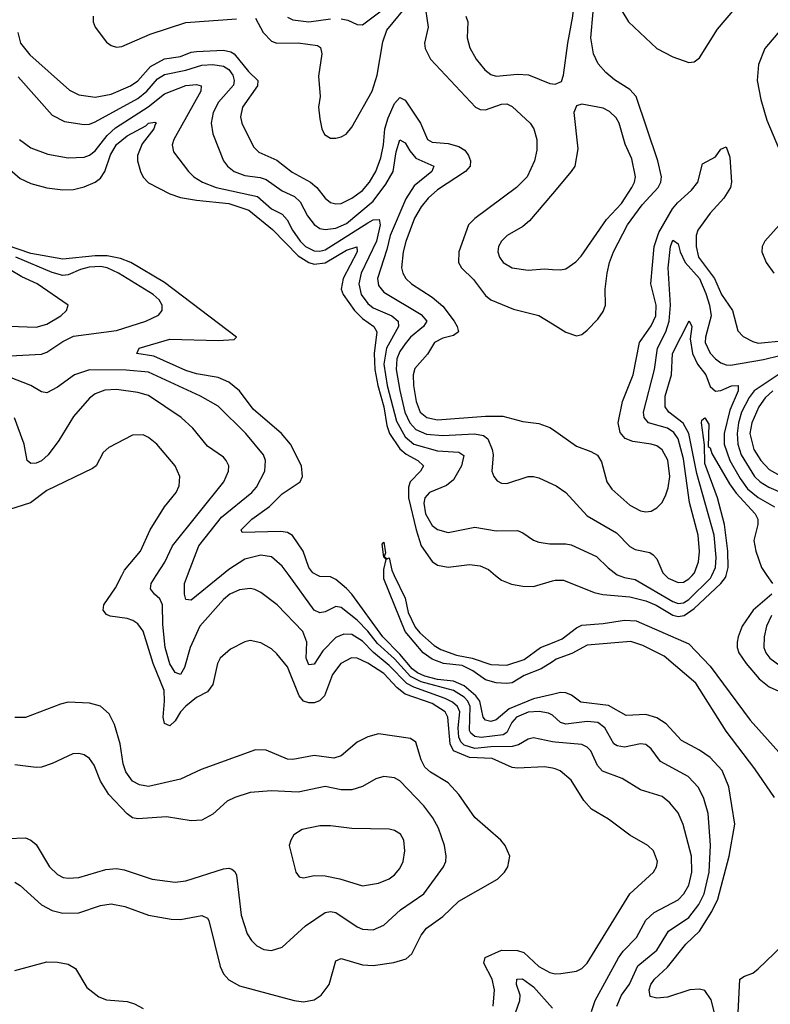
# Model space of a CAD drawing. Header units: inches. Extents: x 1305375 to 1407406, y 744550 to 841633.
# Tile 347 of 509: x 1388008 to 1390815, y 788396 to 792077. Entities that reach past the tile are written whole.
import ezdxf

# ---------------------------------------------------------------- set-up
doc = ezdxf.new("R2010")
doc.units = ezdxf.units.IN
doc.header["$MEASUREMENT"] = 0
for name, color, linetype in [('B3788', 7, 'Continuous'), ('B3789', 7, 'Continuous'), ('B3798', 7, 'Continuous'), ('B3799', 7, 'Continuous')]:
    doc.layers.add(name, color=color, linetype=linetype)

msp = doc.modelspace()

# ---------------------------------------------------------------- linework, layer by layer
at = {"layer": 'B3788', "color": 5}
for points, elevation in [([(1390000, 789278.9), (1389970, 789283.8), (1389870, 789279.2), (1389850, 789282.3), (1389774.8, 789314.8), (1389690, 789319.1), (1389630, 789344.2), (1389617.3, 789370), (1389609.3, 789469.3), (1389599.8, 789490), (1389550, 789521), (1389450, 789555.4), (1389420.1, 789580.1), (1389370, 789633.6), (1389310, 789671.8), (1389270, 789690.8), (1389248.6, 789691.4), (1389209.5, 789670), (1389178.1, 789630), (1389147.7, 789550), (1389128.9, 789531.1), (1389110, 789523.9), (1389090, 789522.9), (1389069.9, 789529.9), (1389053.7, 789550), (1389010, 789658.2), (1388970, 789707.1), (1388950, 789725), (1388910, 789747.9), (1388870, 789756.8), (1388850, 789751.9), (1388796.5, 789723.5), (1388758.2, 789690), (1388747.5, 789670), (1388730, 789592), (1388710, 789564.2), (1388670, 789543.7), (1388630, 789511), (1388610.1, 789490), (1388590, 789456.2), (1388570, 789437.8), (1388550, 789446.4), (1388544.7, 789470), (1388550.3, 789530), (1388548.5, 789570), (1388507.1, 789670), (1388470, 789791), (1388450, 789819.3), (1388431.5, 789831.5), (1388410, 789839.2), (1388347.2, 789847.2), (1388333.2, 789853.2), (1388320.3, 789870), (1388323.2, 789890), (1388367.2, 789952.8), (1388390.5, 790000)], 980), ([(1390000, 789377.9), (1389930, 789392.5), (1389910, 789388.1), (1389873.4, 789366.6), (1389850, 789359.6), (1389770, 789359.1), (1389710, 789352.4), (1389670, 789365.3), (1389657.8, 789377.8), (1389650, 789395.1), (1389647.3, 789430), (1389654.6, 789490), (1389645.5, 789510), (1389626, 789526), (1389599.3, 789539.3), (1389481.7, 789581.8), (1389455.5, 789595.5), (1389390, 789663.6), (1389331.3, 789711.3), (1389290, 789754.1), (1389250, 789778.4), (1389220.4, 789779.6), (1389190, 789767.3), (1389142.1, 789717.9), (1389110, 789668.4), (1389090, 789665.7), (1389079.7, 789690), (1389081.9, 789750), (1389066.5, 789790), (1388970.8, 789890), (1388910, 789935.4), (1388887.1, 789947.1), (1388870, 789951.2), (1388830, 789946.2), (1388794.7, 789930), (1388770.1, 789910), (1388682, 789810), (1388645.6, 789730), (1388624.6, 789655.4), (1388610.1, 789630), (1388590, 789636.8), (1388570, 789669), (1388552.8, 789730), (1388543.5, 789816.5), (1388542.9, 789890), (1388532.6, 789912.6), (1388511.8, 789930), (1388498, 789950), (1388499.4, 789970), (1388519, 790000)], 960), ([(1388762.9, 790000), (1388650, 789907.9), (1388630, 789909.7), (1388624.1, 789930), (1388624.4, 789970), (1388636.1, 790000)], 940), ([(1390000, 789477.4), (1389998.6, 789478.6), (1389985.1, 789485.1), (1389950.7, 789490.7), (1389910, 789488.6), (1389865.5, 789470), (1389848.6, 789450), (1389830, 789412.1), (1389815.7, 789404.3), (1389734, 789394), (1389710, 789398.1), (1389694.7, 789410), (1389690, 789419.8), (1389693.2, 789510), (1389683.9, 789530), (1389670, 789545), (1389629.8, 789569.8), (1389510, 789602.1), (1389470, 789621.4), (1389410, 789688.4), (1389345.7, 789745.7), (1389310, 789791.6), (1389270, 789833.1), (1389210, 789879.7), (1389190, 789884), (1389150, 789863.4), (1389130, 789860.4), (1389110, 789869.4), (1389015.3, 790000)], 940), ([(1390000, 789554.7), (1389930, 789538.5), (1389838.7, 789501.3), (1389790, 789459.4), (1389770, 789453.1), (1389750, 789458.3), (1389740.9, 789470), (1389729.3, 789530), (1389714.3, 789550), (1389670, 789587.3), (1389630, 789604.5), (1389570, 789611.1), (1389523.3, 789623.3), (1389495.3, 789635.3), (1389476, 789650), (1389430, 789705.7), (1389366.6, 789770), (1389250.1, 789930.1), (1389230, 789951.1), (1389190, 789985.1), (1389170, 789994.6), (1389130, 789995.9), (1389122.5, 790000)], 920), ([(1390000, 789677.1), (1389958.6, 789650), (1389894.2, 789625.8), (1389850, 789598.7), (1389830, 789595.9), (1389790, 789598.2), (1389750, 789609.6), (1389703, 789643), (1389662.6, 789662.6), (1389592.7, 789670), (1389550, 789686.3), (1389517.1, 789710), (1389449.9, 789790), (1389370, 789986.6), (1389370, 790000)], 880), ([(1389408.8, 790000), (1389450, 789914.9), (1389461.3, 789861.3), (1389486.9, 789806.9), (1389504.9, 789784.9), (1389558.1, 789738.1), (1389582.8, 789722.8), (1389641.7, 789701.7), (1389700.5, 789690), (1389770, 789666.4), (1389830, 789664.5), (1389895, 789685), (1389955, 789730), (1390000, 789748.3)], 880), ([(1389787.8, 790000), (1389810, 789981.5), (1389847.7, 789967.7), (1389890, 789959.3), (1389930, 789959), (1390000, 789979.1)], 920), ([(1387990, 788853), (1388010, 788840.7), (1388090, 788767.8), (1388130, 788747.2), (1388170, 788737.6), (1388230, 788738.3), (1388310, 788765.5), (1388350, 788772.2), (1388401.7, 788761.7), (1388490, 788729.2), (1388575, 788715), (1388610, 788712.9), (1388690, 788729), (1388710, 788718), (1388715, 788710), (1388757.9, 788537.9), (1388770.1, 788510.1), (1388790, 788488.4), (1388830, 788465.5), (1389034.8, 788410), (1389070, 788405.6), (1389110, 788413.6), (1389135.1, 788430), (1389165.6, 788470), (1389190, 788559.5), (1389210, 788567.9), (1389290, 788543.5), (1389330, 788541.1), (1389407.3, 788552.7), (1389453, 788567), (1389474.8, 788585.2), (1389510, 788654.9), (1389530, 788681.3), (1389590, 788725.2), (1389650, 788781.6), (1389795.3, 788864.7), (1389821.1, 788890), (1389833.5, 788910), (1389840.4, 788950), (1389823.9, 788990), (1389807.1, 789010), (1389710, 789095), (1389650, 789180.3), (1389610, 789224.7), (1389544.5, 789264.5), (1389523.4, 789283.4), (1389508.9, 789310), (1389490, 789375.8), (1389469.9, 789389.9), (1389350, 789407.9), (1389310, 789396.2), (1389270, 789376.9), (1389210, 789325.2), (1389183.3, 789316.6), (1389110, 789326.4), (1389030, 789311.1), (1389010, 789313), (1388930, 789346.5), (1388890, 789347.5), (1388686.3, 789273.7), (1388610, 789238.3), (1388490, 789210.4), (1388456.4, 789216.4), (1388430, 789231.2), (1388405.1, 789265.1), (1388395.3, 789295.3), (1388383.7, 789370), (1388362.3, 789442.3), (1388342.4, 789482.4), (1388311.1, 789511.1), (1388270, 789521.6), (1388190, 789526), (1388161, 789519), (1388030, 789468.2), (1387990, 789469.1)], 1020), ([(1387964.1, 789016), (1388030, 789019.2), (1388050.6, 789010.6), (1388070, 788994.4), (1388120.2, 788910), (1388150, 788881.1), (1388170.8, 788870.8), (1388190, 788867.4), (1388230, 788870.9), (1388330, 788900.4), (1388370, 788904.1), (1388399.1, 788899.1), (1388504.2, 788864.2), (1388590, 788853.3), (1388630, 788858), (1388770, 788902.3), (1388790, 788905.5), (1388802, 788902), (1388813.3, 788893.3), (1388818.7, 788878.7), (1388836.8, 788730), (1388859.5, 788659.5), (1388874.6, 788634.6), (1388894.8, 788614.8), (1388921.5, 788601.5), (1388950, 788597.7), (1388990, 788610.2), (1389076.4, 788690), (1389150, 788739.8), (1389170, 788743.5), (1389190, 788740.1), (1389270, 788685.9), (1389290, 788677.6), (1389330, 788675.1), (1389370, 788692.7), (1389431.6, 788750), (1389519.1, 788810), (1389592.9, 788910), (1389601.2, 788930), (1389602.9, 788950), (1389596.5, 788990), (1389574.3, 789054.3), (1389553.5, 789093.5), (1389518.9, 789138.9), (1389430, 789232), (1389410, 789242.8), (1389370, 789247.7), (1389340.4, 789239.6), (1389289.5, 789210.5), (1389250, 789198.8), (1389210, 789198.6), (1389150, 789210.5), (1389050, 789189.3), (1388950, 789194.9), (1388870, 789188.4), (1388812.4, 789170), (1388784.6, 789155.4), (1388730, 789106.8), (1388690, 789084.5), (1388650, 789082.7), (1388557.1, 789097.1), (1388450, 789089.8), (1388430, 789094), (1388410, 789108), (1388341.3, 789181.3), (1388309.9, 789230), (1388287.1, 789290), (1388270, 789314.8), (1388250, 789328.7), (1388230, 789334.4), (1388206.6, 789333.4), (1388130, 789296.5), (1388090, 789282.9), (1388070, 789281.1), (1387990, 789291.6)], 1040), ([(1389778.7, 788390), (1389783.2, 788450), (1389774.5, 788490), (1389744.3, 788550), (1389748.8, 788571.2), (1389810, 788598.4), (1389870, 788597.6), (1389893.1, 788590), (1389950, 788537.2), (1389990, 788515.2), (1390000, 788512.7)], 980), ([(1387990, 788522.8), (1388110, 788554.7), (1388150, 788553.7), (1388190, 788546.1), (1388217.6, 788530), (1388259.7, 788459.7), (1388303.7, 788423.7), (1388332.9, 788413), (1388410, 788406.3), (1388438, 788398), (1388470, 788380.1)], 980), ([(1389836, 788290), (1389878.3, 788410), (1389879, 788430), (1389866.4, 788470), (1389867.3, 788490), (1389888.2, 788491.8), (1389930, 788461.2), (1390000, 788381.8)], 960)]:
    msp.add_lwpolyline(points, dxfattribs=dict(at, elevation=elevation))
at = {"layer": 'B3788', "color": 5, "elevation": 1060}
msp.add_lwpolyline([(1389130, 789064.2), (1389064, 789050), (1389033, 789030), (1389021.6, 789010), (1389016.4, 788990), (1389020.4, 788970), (1389040.5, 788890), (1389052.8, 788872.8), (1389070, 788868.7), (1389110, 788877.4), (1389150, 788877.2), (1389205.3, 788865.3), (1389290, 788839.3), (1389350, 788849.4), (1389390, 788865.8), (1389410, 788880.2), (1389430, 788903.7), (1389441.6, 788930), (1389448.9, 788970), (1389444.8, 789010), (1389432.2, 789032.2), (1389410, 789046.6), (1389390, 789051.4), (1389250, 789053.8), (1389170, 789064.1)], close=True, dxfattribs=at)
at = {"layer": 'B3789', "color": 5}
for points, elevation in [([(1388890, 792082.7), (1388918.7, 792030), (1388950, 791996.9), (1388970.1, 791990.1), (1389049.5, 791990.5), (1389121.3, 791981.3), (1389133.1, 791973.1), (1389137.9, 791950), (1389126.2, 791866.2), (1389131.6, 791790), (1389125.9, 791750), (1389130, 791706.8), (1389138.5, 791670), (1389148.5, 791648.5), (1389170, 791635), (1389190, 791634.8), (1389210, 791639.1), (1389228.6, 791650), (1389250, 791675.2), (1389326.8, 791810), (1389345.1, 791870), (1389365.8, 791994.2), (1389381.6, 792038.4), (1389470, 792145.5)], 1020), ([(1389210, 792081.2), (1389235.4, 792075.4), (1389270, 792059.7), (1389290, 792057.8), (1389390, 792133.3)], 1040), ([(1389521.8, 792141.8), (1389536.1, 792050), (1389522.5, 791990), (1389524.7, 791970), (1389544.6, 791930), (1389712.8, 791750), (1389730, 791742.1), (1389750, 791740.8), (1389810, 791761.2), (1389830, 791763.3), (1389850, 791753.4), (1389917.1, 791690), (1389931.1, 791670), (1389941.8, 791630), (1389941.7, 791590), (1389933.6, 791550), (1389905.2, 791490), (1389865.6, 791450), (1389710, 791334.2), (1389685.9, 791310), (1389650.8, 791210), (1389649.5, 791170), (1389660.1, 791150), (1389705.7, 791105.7), (1389750, 791045.9), (1389770, 791029.5), (1389854.9, 790994.9), (1389950, 790971), (1390000, 790939.9)], 1020), ([(1388282.8, 792090), (1388282.8, 792070), (1388290.2, 792050), (1388333.3, 791993.3), (1388350, 791980.7), (1388370, 791974.8), (1388390, 791977.2), (1388496.5, 792023.5), (1388630, 792067.3), (1388819.6, 792080.4)], 1020), ([(1389676.9, 792090), (1389683.5, 792070), (1389682, 792010), (1389692, 791972), (1389715.2, 791930), (1389747.3, 791890), (1389770, 791872.8), (1389790, 791866.2), (1389870, 791873.5), (1389910.8, 791870.8), (1389990, 791839.5), (1390000, 791837.7)], 1040), ([(1389010, 792087.1), (1389030, 792076.8), (1389089.2, 792069.2), (1389170, 792080.3)], 1040), ([(1388001.4, 792030), (1388011.7, 791990), (1388046.3, 791946.3), (1388194.1, 791814.1), (1388230, 791796.8), (1388290, 791788.3), (1388350, 791799), (1388423.2, 791830), (1388450, 791849.3), (1388497.2, 791902.8), (1388550, 791931.7), (1388610, 791939.8), (1388650, 791955.9), (1388670, 791959.1), (1388770, 791963.3), (1388797.7, 791957.7), (1388810.3, 791950.3), (1388863.5, 791883.5), (1388899.2, 791850), (1388897.6, 791830), (1388841.1, 791750), (1388834, 791714), (1388838.8, 791690), (1388882.3, 791602.3), (1388901.9, 791581.9), (1388970, 791552.7), (1389027.1, 791507.1), (1389095.1, 791470), (1389119.5, 791450), (1389150.1, 791410.1), (1389170, 791394.6), (1389190, 791388.9), (1389210, 791390.7), (1389250, 791410.1), (1389290, 791438.9), (1389316.5, 791470), (1389339.9, 791510), (1389358.9, 791561.1), (1389369.2, 791610), (1389373.2, 791670), (1389385.9, 791710), (1389410, 791764.4), (1389430, 791787), (1389450, 791776), (1389506.6, 791690), (1389532.7, 791630), (1389550, 791619.3), (1389610, 791614.2), (1389650, 791602.9), (1389672.2, 791590), (1389686.8, 791570), (1389693.5, 791550), (1389692.5, 791530), (1389675.8, 791510), (1389570, 791441.4), (1389535.1, 791410), (1389510, 791378.4), (1389485, 791335), (1389451.7, 791248.3), (1389442.1, 791210), (1389435.9, 791150), (1389440.7, 791130), (1389452.1, 791110), (1389473.2, 791090), (1389550, 791040.1), (1389590, 791006.2), (1389632.3, 790950), (1389643.9, 790930), (1389648.6, 790910), (1389630, 790897.3), (1389590, 790887.3), (1389558.8, 790870), (1389533, 790827), (1389486.2, 790773.8), (1389480.1, 790750), (1389481.2, 790710), (1389490.8, 790650), (1389506.1, 790610), (1389530.3, 790590.3), (1389570, 790581.4), (1389750, 790594.8), (1389815, 790595), (1389890, 790575.2), (1389950, 790567.4), (1389990, 790553.4), (1390000, 790546.3)], 980), ([(1388003.2, 791863.2), (1388130, 791720.6), (1388176.4, 791696.4), (1388250, 791685.2), (1388270, 791687), (1388290, 791695.1), (1388450, 791782.6), (1388484.1, 791810), (1388523.4, 791856.6), (1388550, 791872.7), (1388630, 791888.6), (1388690, 791908), (1388730.5, 791910.5), (1388770, 791904.2), (1388790.9, 791890.9), (1388805.1, 791870), (1388810.4, 791850), (1388807.4, 791832.6), (1388751.1, 791768.9), (1388732.2, 791730), (1388724.2, 791690), (1388730.6, 791650.6), (1388770.1, 791550), (1388784.8, 791530), (1388810, 791509.6), (1388850, 791495), (1388907.4, 791487.4), (1388930, 791479.7), (1388990, 791438), (1389036.3, 791416.3), (1389056.9, 791396.9), (1389084.5, 791344.5), (1389110, 791311.4), (1389130, 791297.3), (1389150, 791292.5), (1389190, 791298.5), (1389230, 791315.5), (1389330, 791398.4), (1389377.1, 791462.8), (1389404.8, 791510), (1389416.6, 791583.4), (1389430, 791627.7), (1389450, 791616.8), (1389467, 791587), (1389490, 791559.3), (1389556.2, 791530), (1389549.5, 791510), (1389483.4, 791456.6), (1389451.8, 791408.2), (1389393.2, 791270), (1389381.3, 791218.7), (1389345.9, 791110), (1389350, 791083.9), (1389370, 791058.2), (1389510, 790975.5), (1389530.1, 790950), (1389518.6, 790930), (1389470, 790890.3), (1389450, 790865.8), (1389430, 790837.3), (1389418.9, 790810), (1389416, 790770), (1389429.2, 790690.8), (1389448.1, 790610), (1389467.2, 790570), (1389490, 790545.9), (1389530, 790528.4), (1389590, 790523), (1389709.4, 790529.4), (1389742.9, 790522.9), (1389758.8, 790510), (1389775.1, 790470), (1389778.7, 790450), (1389774, 790390), (1389781.1, 790370), (1389793.7, 790353.7), (1389810, 790344.6), (1389830, 790343.2), (1389910, 790369.2), (1389930, 790369.2), (1389950, 790364.5), (1390000, 790341.4)], 960), ([(1388007.8, 791630), (1388050, 791597.8), (1388114.2, 791574.2), (1388190, 791560.5), (1388250, 791563.5), (1388270, 791571.4), (1388290, 791586.9), (1388335.4, 791644.6), (1388366.7, 791673.3), (1388488.4, 791751.6), (1388550, 791800.7), (1388630, 791830.9), (1388670, 791834.8), (1388686.3, 791830), (1388686.2, 791810), (1388585, 791630), (1388578.2, 791610), (1388584, 791584), (1388639.3, 791510), (1388659.3, 791490), (1388691.3, 791470), (1388742.8, 791450), (1388897, 791417), (1388949.8, 791369.8), (1388990.1, 791350), (1389008.9, 791328.9), (1389027.9, 791290), (1389057.6, 791250), (1389077.2, 791230), (1389110, 791213.3), (1389130, 791211.9), (1389150, 791217.1), (1389310, 791317.8), (1389330, 791328.8), (1389352.7, 791330), (1389356, 791310), (1389342, 791250), (1389284.6, 791130), (1389276, 791090), (1389285.6, 791050), (1389310, 791015.9), (1389330, 791000.6), (1389400.1, 790970), (1389423, 790950), (1389424.7, 790930), (1389379.9, 790850), (1389370.4, 790790), (1389382.2, 790710), (1389417, 790577), (1389450, 790517.5), (1389482.2, 790490), (1389570, 790465.9), (1389650, 790460.4), (1389668.6, 790448.6), (1389660.5, 790410), (1389630, 790357.2), (1389604.3, 790335.7), (1389540.7, 790310), (1389523.6, 790290), (1389519.1, 790270), (1389525.3, 790230), (1389550, 790186.6), (1389570, 790170.9), (1389610, 790160.8), (1389710, 790180.1), (1389790, 790167.1), (1389870, 790167.5), (1389890, 790159.1), (1389930, 790131.5), (1389950, 790124.7), (1389990, 790117.6), (1390000, 790117.7)], 940), ([(1387970, 791518.5), (1388010, 791483.4), (1388050, 791465.1), (1388110, 791448.7), (1388170, 791441.8), (1388210, 791442.3), (1388250, 791452.6), (1388290, 791470.5), (1388310, 791484.6), (1388326.5, 791510), (1388348.1, 791571.9), (1388370, 791610.4), (1388410, 791643.2), (1388479.8, 791680.2), (1388489.9, 791690), (1388514, 791694), (1388520.3, 791690), (1388514.4, 791685.6), (1388510.1, 791670), (1388466.7, 791613.3), (1388448.3, 791570), (1388448.8, 791550), (1388460.4, 791510), (1388470, 791488.3), (1388490, 791467.7), (1388570, 791425.8), (1388610, 791412.7), (1388670, 791402.2), (1388790, 791390.7), (1388865.3, 791365.3), (1388953, 791293), (1389050, 791195), (1389090, 791169.2), (1389110, 791163.7), (1389151, 791169), (1389230, 791215.6), (1389268.5, 791228.5), (1389270.4, 791210), (1389217.6, 791110), (1389210.4, 791070), (1389218.3, 791050), (1389260.8, 790990), (1389290, 790960.9), (1389333.1, 790930), (1389344.3, 790910), (1389333.6, 790830), (1389336.2, 790770), (1389347.2, 790710), (1389369.9, 790630.1), (1389380.8, 790560.8), (1389391.5, 790530), (1389430, 790473.6), (1389452.9, 790452.9), (1389496.8, 790430), (1389518, 790410), (1389506.4, 790390), (1389467.9, 790350), (1389461.5, 790330), (1389462.7, 790290), (1389490.4, 790170.4), (1389510, 790110.1), (1389550, 790052.2), (1389570, 790037.6), (1389610, 790030.7), (1389690, 790040.4), (1389730, 790035.7), (1389761.7, 790021.7), (1389787.8, 790000)], 920), ([(1390000, 791426.6), (1389914, 791326), (1389890, 791304.2), (1389830.4, 791270), (1389810.3, 791250), (1389799, 791230), (1389796.5, 791210), (1389802.3, 791190), (1389816.5, 791170), (1389850.2, 791150.2), (1389910, 791141.1), (1389970, 791145.6), (1390000, 791143.7)], 1040), ([(1389122.5, 790000), (1389104.1, 790010), (1389089.9, 790030), (1389068.2, 790090), (1389028.8, 790148.8), (1389010, 790160.5), (1388984.6, 790164.6), (1388840.7, 790160.7), (1388836.9, 790170), (1388876.8, 790210), (1388942.1, 790257.9), (1388990, 790304.6), (1389056.8, 790350), (1389065.8, 790370), (1389062.3, 790410), (1389020.5, 790490), (1388987.5, 790530), (1388881.7, 790621.7), (1388830, 790690.4), (1388790, 790722.6), (1388750, 790740.1), (1388670, 790753.9), (1388630, 790765.4), (1388510, 790819.2), (1388446, 790830), (1388455.6, 790850), (1388570, 790883), (1388750, 790878.3), (1388810, 790882.4), (1388818.5, 790890), (1388550, 791094.9), (1388423.9, 791170), (1388384.9, 791184.9), (1388335.1, 791195.1), (1388290, 791195.2), (1388170, 791182), (1388050, 791202.7), (1387914.2, 791250)], 920), ([(1387950, 790819.6), (1388090, 790826.4), (1388110, 790834.1), (1388170, 790874.2), (1388210, 790893.7), (1388370, 790915.8), (1388479.7, 790950), (1388526.9, 790973.1), (1388540.8, 790990), (1388540.7, 791010), (1388529.8, 791030), (1388507.4, 791050), (1388378.4, 791130), (1388335.3, 791150), (1388310, 791154.2), (1388268.2, 791151.8), (1388236.3, 791143.7), (1388190, 791123.9), (1388170, 791121.5), (1388130, 791132.6), (1387994.4, 791190)], 940), ([(1387970, 790931.6), (1388070, 790928.1), (1388110, 790938.6), (1388162.2, 790970), (1388183, 790990), (1388189.4, 791010), (1388074, 791090), (1388015.9, 791115.9), (1387970, 791143)], 960), ([(1388636.1, 790000), (1388678.8, 790110), (1388762.7, 790217.3), (1388876.3, 790310), (1388893.9, 790330), (1388924.5, 790390), (1388927.4, 790430), (1388919.6, 790450), (1388853.7, 790530), (1388750, 790632.7), (1388684.5, 790670), (1388490, 790759.1), (1388406.9, 790766.9), (1388270, 790768.9), (1388213.5, 790750), (1388150, 790704.1), (1388110, 790682.4), (1388090, 790686.6), (1388049.6, 790709.6), (1387970, 790741.1)], 940), ([(1388519, 790000), (1388551, 790049), (1388580.2, 790110), (1388771.2, 790350), (1388789, 790390), (1388789.8, 790410), (1388780.8, 790430), (1388770, 790441.4), (1388710, 790483.5), (1388655.7, 790550), (1388612.3, 790590), (1388490, 790671.9), (1388450, 790683.6), (1388370, 790694.9), (1388327.2, 790692.8), (1388290, 790678.5), (1388270, 790662.7), (1388210, 790593.5), (1388155.3, 790504.7), (1388115.3, 790450), (1388090, 790428.6), (1388070, 790419.9), (1388050, 790418.4), (1388036.4, 790430), (1388025, 790490), (1387989.2, 790589.2)], 960), ([(1388390.5, 790000), (1388400.3, 790019.8), (1388459.9, 790090), (1388495.9, 790170), (1388550, 790255.8), (1388593, 790310), (1388605, 790335), (1388606.9, 790370), (1388589.8, 790410), (1388521.7, 790490), (1388490, 790515.6), (1388470, 790524.8), (1388430, 790524), (1388342.2, 790477.8), (1388320.8, 790459.2), (1388293.8, 790410), (1388280.8, 790399.2), (1388110, 790317.6), (1388049.2, 790270.8), (1387942.5, 790237.5)], 980), ([(1389370, 790000), (1389370, 790022), (1389379, 790059), (1389370, 790068), (1389363.7, 790116.3), (1389370, 790124.7), (1389375.9, 790084.1), (1389371.1, 790071.1), (1389382, 790062), (1389390, 790066), (1389399.4, 790019.4), (1389408.8, 790000)], 880), ([(1389015.3, 790000), (1388990, 790034.9), (1388950, 790069.2), (1388910, 790075.2), (1388850, 790060.4), (1388790, 790022.1), (1388762.9, 790000)], 940)]:
    msp.add_lwpolyline(points, dxfattribs=dict(at, elevation=elevation))
at = {"layer": 'B3798', "color": 5}
for points, elevation in [([(1390000, 789979.1), (1390010, 789982), (1390041.7, 789981.7), (1390156.1, 789936.1), (1390188.9, 789928.9), (1390290, 789919.4), (1390350, 789904.3), (1390388.4, 789888.5), (1390450, 789851.7), (1390470, 789846.6), (1390492.7, 789850), (1390530, 789876.5), (1390629.4, 789970), (1390647.5, 789992.5), (1390649.4, 790000)], 920), ([(1390248.1, 790000), (1390270, 789991.7), (1390310, 789984.2), (1390450, 789902), (1390470, 789894.7), (1390490, 789897.9), (1390510, 789909.5), (1390591.4, 789990), (1390596, 790000)], 940), ([(1390423.4, 790000), (1390433.2, 789990), (1390470, 789973.5), (1390490, 789975.2), (1390510, 789986.5), (1390522.5, 790000)], 960), ([(1390802.1, 790000), (1390822.9, 789970)], 920), ([(1390820.4, 789930), (1390750.5, 789870), (1390709.6, 789810), (1390694.1, 789770), (1390691.1, 789750), (1390691.2, 789730), (1390697.6, 789710), (1390724.9, 789670), (1390773, 789613), (1390810, 789583.4), (1390846.8, 789566.8)], 920), ([(1390819.1, 789850), (1390801, 789810), (1390791.3, 789770), (1390790.1, 789730), (1390797.9, 789710), (1390813.5, 789690), (1390850, 789663.6)], 940), ([(1390000, 789748.3), (1390036.8, 789763.2), (1390090, 789804.4), (1390110, 789814), (1390190, 789819.8), (1390270, 789832.3), (1390312.8, 789830), (1390510, 789743.9), (1390590, 789660.1), (1390739.2, 789459.2), (1390890.1, 789290)], 880), ([(1390830, 789170), (1390757.1, 789277.1), (1390650, 789417.4), (1390536.6, 789596.6), (1390417.6, 789697.6), (1390338.4, 789738.4), (1390293.1, 789753.1), (1390130, 789739.1), (1390072.3, 789707.7), (1390013.9, 789686.1), (1390000, 789677.1)], 880), ([(1390624.5, 788290), (1390593.4, 788413.4), (1390570, 788447.8), (1390550, 788453.3), (1390514, 788450), (1390430, 788423.6), (1390390, 788419.4), (1390365.6, 788425.6), (1390361.4, 788450), (1390367.7, 788470), (1390381.6, 788490), (1390430, 788535.5), (1390498.8, 788621.2), (1390550.2, 788669.8), (1390596.3, 788743.7), (1390618.7, 788790), (1390661.4, 788950), (1390681.8, 789070), (1390659.2, 789210), (1390634.6, 789270), (1390590, 789319.2), (1390550, 789346.4), (1390482.4, 789382.4), (1390424.9, 789444.9), (1390390, 789467.7), (1390350, 789479.7), (1390276, 789476), (1390210, 789513.8), (1390105.8, 789525.8), (1390072.1, 789552.1), (1390050, 789561.3), (1390030, 789561.6), (1390000, 789554.7)], 920), ([(1390241, 788390), (1390258.4, 788430), (1390288, 788472), (1390319.2, 788540.8), (1390390, 788599.2), (1390433.9, 788670), (1390510, 788721.3), (1390547.4, 788770), (1390567.4, 788810), (1390586.2, 788890), (1390591, 788991), (1390582.6, 789110), (1390566.2, 789166.2), (1390546.6, 789206.6), (1390508.1, 789248.1), (1390403.9, 789303.9), (1390370, 789351.8), (1390350, 789367.3), (1390330, 789370.5), (1390270, 789357.7), (1390242.1, 789362.1), (1390230, 789370.6), (1390196.4, 789430), (1390169.7, 789450), (1390130, 789453.9), (1390050, 789444.3), (1390030.3, 789450.3), (1390000, 789477.4)], 940), ([(1390146.7, 788370), (1390159.4, 788410), (1390246.8, 788570), (1390264.5, 788595.5), (1390314.2, 788645.8), (1390349.1, 788710.9), (1390380.5, 788739.5), (1390470, 788787.4), (1390491.8, 788810), (1390510, 788841.8), (1390522, 788890), (1390520.1, 788950), (1390488.5, 789068.5), (1390470, 789112.1), (1390438.8, 789150), (1390410, 789172.9), (1390330, 789198.5), (1390260.4, 789240.4), (1390187.7, 789267.7), (1390168.8, 789288.8), (1390143.5, 789343.5), (1390130, 789357.7), (1390110, 789368), (1390010, 789375.8), (1390000, 789377.9)], 960), ([(1390000, 788512.7), (1390010, 788510.2), (1390031.4, 788511.4), (1390090, 788520.2), (1390110, 788530.2), (1390130, 788550.2), (1390289.8, 788810), (1390378.3, 788890), (1390389.7, 788910), (1390392.9, 788930), (1390378.3, 788970), (1390356.9, 788990), (1390289.3, 789029.3), (1390210, 789088.9), (1390145.9, 789125.9), (1390117.9, 789157.9), (1390070, 789234.2), (1390029.3, 789269.3), (1390010, 789277.3), (1390000, 789278.9)], 980), ([(1390695, 788365), (1390700.5, 788490), (1390718.6, 788501.4), (1390750, 788512.2), (1390770, 788528.4), (1390890, 788645.4)], 880)]:
    msp.add_lwpolyline(points, dxfattribs=dict(at, elevation=elevation))
at = {"layer": 'B3799', "color": 5}
for points, elevation in [([(1390000, 791837.7), (1390010, 791835.8), (1390033.6, 791846.4), (1390042, 791870), (1390057.5, 791990), (1390076.4, 792090), (1390084.1, 792170), (1390068.2, 792270), (1390003.4, 792430), (1390000, 792445.5)], 1040), ([(1390259.9, 792110), (1390284.7, 792070), (1390390, 791970.1), (1390450, 791938.8), (1390510, 791918), (1390530, 791919.7), (1390550, 791935.4), (1390617.9, 792042.1), (1390717.9, 792162.1)], 1020), ([(1390000, 790939.9), (1390050, 790908.8), (1390090, 790896), (1390110, 790900.3), (1390130, 790916.5), (1390170, 790957.7), (1390190, 790986.7), (1390198.4, 791010), (1390197.3, 791070), (1390205, 791130), (1390213.7, 791170), (1390229, 791210), (1390280.8, 791310), (1390335.2, 791384.8), (1390395.6, 791450), (1390405.3, 791470), (1390407.8, 791490), (1390393.9, 791550), (1390312.8, 791790), (1390290, 791816.4), (1390232.7, 791852.7), (1390200.1, 791880.1), (1390171.8, 791911.8), (1390153.4, 791950), (1390143.3, 792010), (1390153, 792107)], 1020), ([(1390856.5, 792043.5), (1390794.5, 791970), (1390770.5, 791910), (1390766.1, 791850), (1390779.1, 791779.1), (1390801.4, 791701.4), (1390849.1, 791589.1)], 1020), ([(1390000, 791143.7), (1390030, 791141.8), (1390050, 791145.8), (1390088, 791172), (1390107.2, 791192.8), (1390202.7, 791330), (1390258.6, 791390), (1390297.1, 791450), (1390307, 791470), (1390310.4, 791490), (1390297.7, 791557.7), (1390272.4, 791612.4), (1390249.8, 791690), (1390238.2, 791710), (1390214, 791734), (1390190, 791746.5), (1390110, 791761.3), (1390090, 791755.1), (1390080.3, 791730), (1390095, 791595), (1390083.8, 791530), (1390070.7, 791509.3), (1390000, 791426.6)], 1040), ([(1390000, 790546.3), (1390090, 790482.6), (1390143.5, 790463.5), (1390169.3, 790449.3), (1390184.1, 790424.1), (1390203.5, 790350), (1390222, 790322), (1390290, 790263), (1390330, 790241.4), (1390350, 790237.4), (1390370, 790240.2), (1390390, 790252.3), (1390408.8, 790271.2), (1390423.2, 790296.8), (1390432.9, 790327.1), (1390438.9, 790370), (1390431.3, 790431.3), (1390410, 790469.9), (1390390, 790483.9), (1390370, 790491.1), (1390300.9, 790500.9), (1390272.2, 790512.2), (1390253.5, 790533.5), (1390246, 790570), (1390262.3, 790650), (1390302.1, 790750), (1390325.3, 790870), (1390370, 790932.4), (1390386.8, 790970), (1390388.4, 791010), (1390367.6, 791090), (1390380.9, 791230), (1390398.5, 791281.5), (1390448.7, 791370), (1390467.3, 791392.7), (1390519.9, 791440.1), (1390544, 791470), (1390561.5, 791538.5), (1390610, 791564.8), (1390630, 791592.9), (1390650, 791601.5), (1390663.8, 791563.8), (1390669.6, 791470), (1390665.8, 791450), (1390640.6, 791410), (1390590, 791354.5), (1390544.3, 791290), (1390538.2, 791270), (1390537.4, 791230), (1390545.8, 791190), (1390605.7, 791110), (1390632.3, 791050), (1390673.1, 790990), (1390693.8, 790913.8), (1390713.2, 790893.2), (1390750, 790873.8), (1390770, 790868.3), (1390870, 790878.3)], 980), ([(1390902.5, 791370), (1390794.2, 791250), (1390784.8, 791230), (1390783.7, 791210), (1390799.5, 791170), (1390827.9, 791130)], 1020), ([(1390522.5, 790000), (1390531.8, 790010), (1390546, 790050), (1390550.3, 790089.7), (1390544.8, 790150), (1390512.7, 790272.7), (1390490, 790435.6), (1390470, 790509.9), (1390454.3, 790534.3), (1390430, 790549.9), (1390359.8, 790570), (1390342.6, 790590), (1390340.6, 790610), (1390381.4, 790770), (1390392.8, 790850), (1390423.9, 790910), (1390436.3, 790950), (1390441.1, 791010), (1390432.8, 791150), (1390441.8, 791230), (1390450, 791253.4), (1390456.4, 791250), (1390470, 791239.5), (1390477.9, 791210), (1390497.1, 791170), (1390550, 791109.3), (1390574.1, 791054.1), (1390588.1, 791010), (1390593.2, 790970), (1390572.2, 790890), (1390571.2, 790870), (1390590, 790830.1), (1390610, 790809.1), (1390630, 790794.4), (1390650, 790786.5), (1390666, 790786), (1390790, 790806.5), (1390850, 790822.2)], 960), ([(1390596, 790000), (1390609.9, 790030), (1390612.9, 790067.1), (1390604.9, 790150), (1390540.6, 790380.6), (1390510.1, 790530.1), (1390489.5, 790569.5), (1390435.1, 790610), (1390421.7, 790630), (1390422.2, 790670), (1390444.8, 790750), (1390449.6, 790830), (1390511.2, 790951.2), (1390521.3, 790930), (1390515.8, 790884.2), (1390524.4, 790830), (1390543, 790790), (1390573.5, 790750), (1390590, 790705.8), (1390610, 790688.3), (1390630, 790691), (1390670, 790708.5), (1390694.2, 790710), (1390694.5, 790690), (1390663, 790617), (1390642.5, 790530), (1390642.4, 790490), (1390664.1, 790430), (1390701.6, 790361.6), (1390730, 790323.5), (1390770, 790291.6), (1390830, 790256.6)], 940), ([(1390870, 790766.9), (1390754.5, 790690), (1390735.3, 790664.7), (1390707.2, 790610), (1390695.4, 790570), (1390690.8, 790530.8), (1390693.9, 790490), (1390705.7, 790450), (1390755.4, 790370), (1390776.6, 790350), (1390809.8, 790329.8), (1390910, 790286.3)], 960), ([(1390824.8, 790690), (1390795.7, 790664.3), (1390771.7, 790630), (1390746.2, 790570), (1390738.2, 790530), (1390753, 790470), (1390779, 790430), (1390810, 790396.1), (1390870, 790362.4)], 980), ([(1390649.4, 790000), (1390657.2, 790030), (1390656, 790090), (1390643.5, 790190), (1390617.1, 790290), (1390570, 790417.6), (1390568.3, 790488.3), (1390557.2, 790570), (1390559.3, 790580.7), (1390570, 790588.5), (1390584.7, 790564.7), (1390582, 790482), (1390590, 790477.1), (1390596.2, 790456.2), (1390662.2, 790342.2), (1390687.7, 790307.7), (1390758.4, 790230), (1390767.9, 790210), (1390767.6, 790190), (1390753.7, 790130), (1390760.2, 790090), (1390781.3, 790030), (1390802.1, 790000)], 920), ([(1390000, 790341.4), (1390014.6, 790334.6), (1390050, 790310.2), (1390130, 790222.3), (1390239.5, 790159.5), (1390290, 790108), (1390310, 790097.2), (1390365, 790085), (1390377.1, 790077.1), (1390390, 790061.7), (1390413.6, 790010), (1390423.4, 790000)], 960), ([(1390000, 790117.7), (1390050, 790118.2), (1390070, 790113.6), (1390164.7, 790070), (1390208, 790028), (1390242.2, 790002.2), (1390248.1, 790000)], 940)]:
    msp.add_lwpolyline(points, dxfattribs=dict(at, elevation=elevation))

doc.saveas('drawing.dxf')
